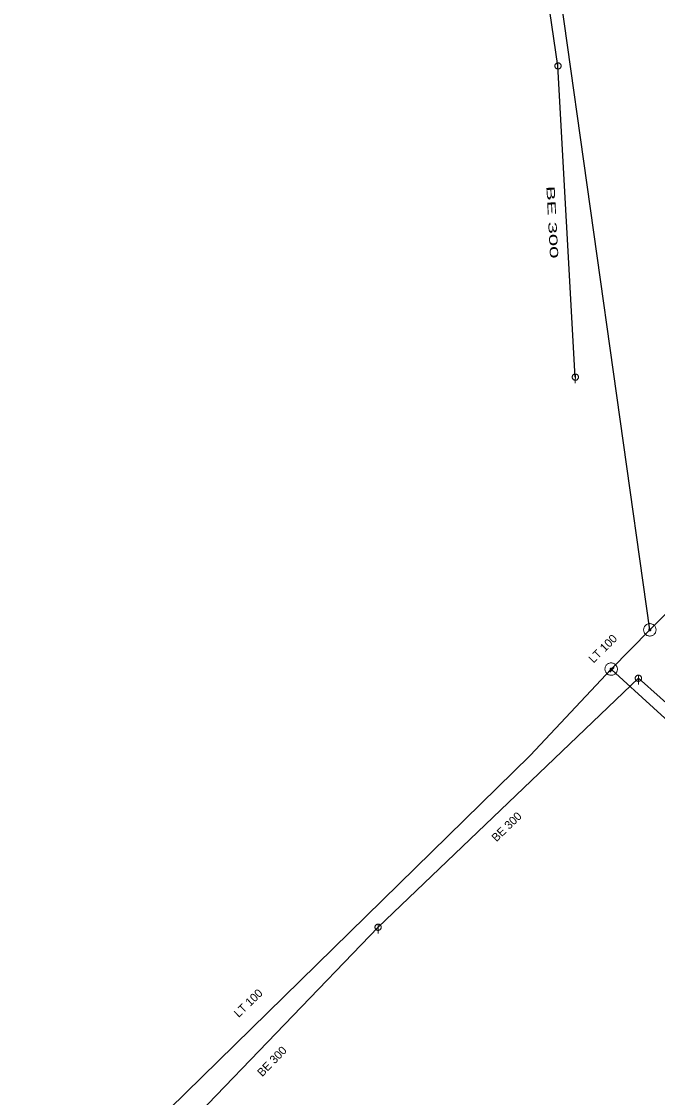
# Model space of a CAD drawing. Extents: x -687515 to -686506, y -974029 to -973461.
# Drawn here: x -687388.6 to -687337.4, y -973929.1 to -973842.5 of the extents above; entities that cross this region are included whole.
import ezdxf
from ezdxf.enums import TextEntityAlignment as Align

# ---------------------------------------------------------------- set-up
doc = ezdxf.new("R2010")
doc.units = 0
doc.header["$LTSCALE"] = 0.27
for name, color, linetype, lineweight in [('1', 7, 'Continuous', 13), ('14', 7, 'Continuous', 25), ('17', 7, 'Continuous', 25), ('22', 7, 'Continuous', 13), ('34', 7, 'Continuous', 13), ('47', 7, 'Continuous', 13)]:
    doc.layers.add(name, color=color, linetype=linetype, lineweight=lineweight)

msp = doc.modelspace()

# ---------------------------------------------------------------- linework, layer by layer
at = {"layer": '14'}
for p, q in [((-687345.45, -973846.07), (-687356.89, -973769.55)), ((-687344.054, -973871.134), (-687345.45, -973846.07)), ((-687338.98, -973895.38), (-687359.932, -973915.43)), ((-687329.717, -973903.647), (-687338.98, -973895.379)), ((-687359.932, -973915.43), (-687376.923, -973933.074))]:
    msp.add_line(p, q, dxfattribs=at)
at = {"layer": '14', "lineweight": 13}
msp.add_line((-687341.168, -973894.641), (-687341.104, -973894.699), dxfattribs=at)
at = {"layer": '17'}
for q in [(-687360.759, -973730.255), (-687303.35, -973856.497)]:
    msp.add_line((-687338.055, -973891.483), q, dxfattribs=at)
for points in [[(-687341.104, -973894.699), (-687331.05, -973903.879), (-687329.128, -973904.792), (-687328.28, -973903.039), (-687300.103, -973908.277), (-687297.585, -973905.495), (-687282.767, -973889.127), (-687282.616, -973888.96)], [(-687388.637, -973941.719), (-687347.688, -973901.59), (-687341.168, -973894.641), (-687338.055, -973891.483)]]:
    msp.add_lwpolyline(points, dxfattribs=at)
at = {"layer": '22'}
for p, q in [((-687345.449, -973845.818), (-687345.45, -973846.561)), ((-687344.053, -973870.882), (-687344.054, -973871.625)), ((-687338.979, -973895.128), (-687338.98, -973895.872)), ((-687359.931, -973915.178), (-687359.932, -973915.922))]:
    msp.add_line(p, q, dxfattribs=at)
for points in [[(-687345.198, -973846.07), (-687345.199, -973846.044), (-687345.203, -973846.018), (-687345.209, -973845.992), (-687345.219, -973845.968), (-687345.231, -973845.944), (-687345.245, -973845.922), (-687345.262, -973845.901), (-687345.28, -973845.883), (-687345.301, -973845.866), (-687345.323, -973845.852), (-687345.347, -973845.84), (-687345.371, -973845.83), (-687345.397, -973845.824), (-687345.423, -973845.82), (-687345.449, -973845.818), (-687345.475, -973845.819), (-687345.501, -973845.823), (-687345.527, -973845.829), (-687345.552, -973845.839), (-687345.575, -973845.851), (-687345.597, -973845.865), (-687345.618, -973845.882), (-687345.636, -973845.9), (-687345.653, -973845.921), (-687345.667, -973845.943), (-687345.679, -973845.967), (-687345.689, -973845.991), (-687345.696, -973846.017), (-687345.7, -973846.043), (-687345.701, -973846.069), (-687345.701, -973846.095), (-687345.697, -973846.121), (-687345.69, -973846.147), (-687345.68, -973846.172), (-687345.668, -973846.195), (-687345.654, -973846.217), (-687345.637, -973846.238), (-687345.619, -973846.256), (-687345.598, -973846.273), (-687345.576, -973846.287), (-687345.553, -973846.299), (-687345.528, -973846.309), (-687345.502, -973846.316), (-687345.476, -973846.32), (-687345.45, -973846.321), (-687345.424, -973846.321), (-687345.398, -973846.317), (-687345.372, -973846.31), (-687345.348, -973846.3), (-687345.324, -973846.288), (-687345.302, -973846.274), (-687345.281, -973846.257), (-687345.263, -973846.239), (-687345.246, -973846.218), (-687345.232, -973846.196), (-687345.22, -973846.173), (-687345.21, -973846.148), (-687345.204, -973846.122), (-687345.2, -973846.096)], [(-687343.802, -973871.134), (-687343.803, -973871.108), (-687343.807, -973871.082), (-687343.813, -973871.056), (-687343.823, -973871.032), (-687343.835, -973871.008), (-687343.849, -973870.986), (-687343.866, -973870.965), (-687343.884, -973870.947), (-687343.905, -973870.93), (-687343.927, -973870.916), (-687343.951, -973870.904), (-687343.975, -973870.894), (-687344.001, -973870.888), (-687344.027, -973870.884), (-687344.053, -973870.882), (-687344.079, -973870.883), (-687344.105, -973870.887), (-687344.131, -973870.893), (-687344.156, -973870.903), (-687344.179, -973870.915), (-687344.201, -973870.929), (-687344.222, -973870.946), (-687344.24, -973870.964), (-687344.257, -973870.985), (-687344.271, -973871.007), (-687344.283, -973871.031), (-687344.293, -973871.055), (-687344.3, -973871.081), (-687344.304, -973871.107), (-687344.306, -973871.133), (-687344.305, -973871.159), (-687344.301, -973871.185), (-687344.294, -973871.211), (-687344.284, -973871.236), (-687344.272, -973871.259), (-687344.258, -973871.281), (-687344.241, -973871.302), (-687344.223, -973871.32), (-687344.202, -973871.337), (-687344.18, -973871.351), (-687344.157, -973871.363), (-687344.132, -973871.373), (-687344.106, -973871.38), (-687344.08, -973871.384), (-687344.054, -973871.386), (-687344.028, -973871.385), (-687344.002, -973871.381), (-687343.976, -973871.374), (-687343.952, -973871.364), (-687343.928, -973871.352), (-687343.906, -973871.338), (-687343.885, -973871.321), (-687343.867, -973871.303), (-687343.85, -973871.282), (-687343.836, -973871.26), (-687343.824, -973871.237), (-687343.814, -973871.212), (-687343.808, -973871.186), (-687343.804, -973871.16)], [(-687338.728, -973895.38), (-687338.729, -973895.354), (-687338.733, -973895.328), (-687338.739, -973895.302), (-687338.749, -973895.278), (-687338.761, -973895.254), (-687338.775, -973895.232), (-687338.792, -973895.211), (-687338.81, -973895.193), (-687338.831, -973895.176), (-687338.853, -973895.162), (-687338.877, -973895.15), (-687338.901, -973895.14), (-687338.927, -973895.134), (-687338.953, -973895.13), (-687338.979, -973895.128), (-687339.005, -973895.129), (-687339.031, -973895.133), (-687339.057, -973895.139), (-687339.082, -973895.149), (-687339.105, -973895.161), (-687339.127, -973895.175), (-687339.148, -973895.192), (-687339.166, -973895.21), (-687339.183, -973895.231), (-687339.197, -973895.253), (-687339.209, -973895.277), (-687339.219, -973895.301), (-687339.226, -973895.327), (-687339.23, -973895.353), (-687339.232, -973895.379), (-687339.231, -973895.405), (-687339.227, -973895.431), (-687339.22, -973895.457), (-687339.21, -973895.482), (-687339.198, -973895.505), (-687339.184, -973895.527), (-687339.167, -973895.548), (-687339.149, -973895.566), (-687339.128, -973895.583), (-687339.106, -973895.597), (-687339.083, -973895.609), (-687339.058, -973895.619), (-687339.032, -973895.626), (-687339.006, -973895.63), (-687338.98, -973895.632), (-687338.954, -973895.631), (-687338.928, -973895.627), (-687338.902, -973895.62), (-687338.878, -973895.61), (-687338.854, -973895.598), (-687338.832, -973895.584), (-687338.811, -973895.567), (-687338.793, -973895.549), (-687338.776, -973895.528), (-687338.762, -973895.506), (-687338.75, -973895.483), (-687338.74, -973895.458), (-687338.734, -973895.432), (-687338.73, -973895.406)], [(-687359.68, -973915.43), (-687359.681, -973915.404), (-687359.685, -973915.378), (-687359.691, -973915.352), (-687359.701, -973915.328), (-687359.713, -973915.304), (-687359.727, -973915.282), (-687359.744, -973915.261), (-687359.762, -973915.243), (-687359.783, -973915.226), (-687359.805, -973915.212), (-687359.829, -973915.2), (-687359.853, -973915.19), (-687359.879, -973915.184), (-687359.905, -973915.18), (-687359.931, -973915.178), (-687359.957, -973915.179), (-687359.983, -973915.183), (-687360.009, -973915.189), (-687360.034, -973915.199), (-687360.057, -973915.211), (-687360.079, -973915.225), (-687360.1, -973915.242), (-687360.118, -973915.26), (-687360.135, -973915.281), (-687360.149, -973915.303), (-687360.161, -973915.327), (-687360.171, -973915.351), (-687360.178, -973915.377), (-687360.182, -973915.403), (-687360.184, -973915.429), (-687360.183, -973915.455), (-687360.179, -973915.481), (-687360.172, -973915.507), (-687360.162, -973915.532), (-687360.15, -973915.555), (-687360.136, -973915.577), (-687360.119, -973915.598), (-687360.101, -973915.616), (-687360.08, -973915.633), (-687360.058, -973915.647), (-687360.035, -973915.659), (-687360.01, -973915.669), (-687359.984, -973915.676), (-687359.958, -973915.68), (-687359.932, -973915.682), (-687359.906, -973915.681), (-687359.88, -973915.677), (-687359.854, -973915.67), (-687359.83, -973915.66), (-687359.806, -973915.648), (-687359.784, -973915.634), (-687359.763, -973915.617), (-687359.745, -973915.599), (-687359.728, -973915.578), (-687359.714, -973915.556), (-687359.702, -973915.533), (-687359.692, -973915.508), (-687359.686, -973915.482), (-687359.682, -973915.456)]]:
    msp.add_lwpolyline(points, close=True, dxfattribs=at)
at = {"layer": '34'}
msp.add_line((-687341.27, -973894.882), (-687340.937, -973894.515), dxfattribs=at)
at = {"layer": '47'}
for points in [[(-687337.699, -973891.131), (-687337.738, -973891.096), (-687337.78, -973891.065), (-687337.825, -973891.039), (-687337.872, -973891.017), (-687337.922, -973891), (-687337.974, -973890.989), (-687338.025, -973890.984), (-687338.078, -973890.984), (-687338.129, -973890.989), (-687338.181, -973890.999), (-687338.231, -973891.015), (-687338.279, -973891.036), (-687338.324, -973891.062), (-687338.367, -973891.093), (-687338.406, -973891.127), (-687338.441, -973891.166), (-687338.472, -973891.208), (-687338.499, -973891.254), (-687338.52, -973891.3), (-687338.537, -973891.35), (-687338.548, -973891.402), (-687338.554, -973891.454), (-687338.554, -973891.507), (-687338.549, -973891.558), (-687338.538, -973891.609), (-687338.522, -973891.659), (-687338.501, -973891.708), (-687338.475, -973891.752), (-687338.444, -973891.795), (-687338.41, -973891.834), (-687338.371, -973891.869), (-687338.329, -973891.9), (-687338.284, -973891.927), (-687338.237, -973891.948), (-687338.187, -973891.965), (-687338.136, -973891.976), (-687338.084, -973891.982), (-687338.031, -973891.983), (-687337.979, -973891.977), (-687337.928, -973891.966), (-687337.878, -973891.95), (-687337.83, -973891.93), (-687337.785, -973891.903), (-687337.742, -973891.872), (-687337.703, -973891.838), (-687337.668, -973891.799), (-687337.637, -973891.757), (-687337.61, -973891.713), (-687337.589, -973891.665), (-687337.572, -973891.615), (-687337.561, -973891.564), (-687337.555, -973891.512), (-687337.555, -973891.46), (-687337.561, -973891.408), (-687337.571, -973891.356), (-687337.587, -973891.306), (-687337.608, -973891.259), (-687337.634, -973891.213), (-687337.665, -973891.17)], [(-687337.996, -973891.425), (-687338.003, -973891.418), (-687338.01, -973891.414), (-687338.017, -973891.41), (-687338.024, -973891.406), (-687338.033, -973891.403), (-687338.041, -973891.402), (-687338.05, -973891.401), (-687338.058, -973891.4), (-687338.067, -973891.402), (-687338.075, -973891.403), (-687338.084, -973891.406), (-687338.092, -973891.409), (-687338.099, -973891.414), (-687338.106, -973891.418), (-687338.112, -973891.424), (-687338.119, -973891.431), (-687338.123, -973891.438), (-687338.127, -973891.445), (-687338.131, -973891.452), (-687338.134, -973891.461), (-687338.135, -973891.469), (-687338.136, -973891.478), (-687338.137, -973891.486), (-687338.136, -973891.495), (-687338.134, -973891.503), (-687338.131, -973891.512), (-687338.128, -973891.52), (-687338.123, -973891.527), (-687338.119, -973891.534), (-687338.113, -973891.54), (-687338.106, -973891.547), (-687338.099, -973891.551), (-687338.092, -973891.555), (-687338.085, -973891.559), (-687338.076, -973891.562), (-687338.068, -973891.564), (-687338.059, -973891.564), (-687338.051, -973891.565), (-687338.042, -973891.564), (-687338.034, -973891.562), (-687338.025, -973891.559), (-687338.017, -973891.556), (-687338.01, -973891.551), (-687338.003, -973891.547), (-687337.997, -973891.541), (-687337.99, -973891.534), (-687337.986, -973891.527), (-687337.982, -973891.52), (-687337.978, -973891.513), (-687337.975, -973891.504), (-687337.973, -973891.496), (-687337.973, -973891.487), (-687337.972, -973891.479), (-687337.974, -973891.47), (-687337.975, -973891.462), (-687337.978, -973891.453), (-687337.981, -973891.445), (-687337.986, -973891.438), (-687337.99, -973891.431)], [(-687340.825, -973894.276), (-687340.865, -973894.242), (-687340.909, -973894.213), (-687340.955, -973894.189), (-687341.003, -973894.168), (-687341.054, -973894.154), (-687341.105, -973894.145), (-687341.157, -973894.141), (-687341.21, -973894.143), (-687341.261, -973894.15), (-687341.312, -973894.162), (-687341.362, -973894.18), (-687341.409, -973894.203), (-687341.453, -973894.23), (-687341.494, -973894.263), (-687341.532, -973894.298), (-687341.566, -973894.338), (-687341.595, -973894.382), (-687341.62, -973894.429), (-687341.64, -973894.476), (-687341.654, -973894.527), (-687341.663, -973894.578), (-687341.667, -973894.631), (-687341.666, -973894.683), (-687341.659, -973894.735), (-687341.646, -973894.785), (-687341.628, -973894.835), (-687341.606, -973894.882), (-687341.578, -973894.926), (-687341.545, -973894.967), (-687341.51, -973895.005), (-687341.47, -973895.039), (-687341.426, -973895.068), (-687341.38, -973895.094), (-687341.332, -973895.113), (-687341.281, -973895.127), (-687341.23, -973895.137), (-687341.178, -973895.141), (-687341.125, -973895.139), (-687341.073, -973895.132), (-687341.023, -973895.119), (-687340.973, -973895.101), (-687340.926, -973895.079), (-687340.882, -973895.051), (-687340.841, -973895.018), (-687340.803, -973894.983), (-687340.769, -973894.943), (-687340.74, -973894.899), (-687340.715, -973894.854), (-687340.695, -973894.805), (-687340.681, -973894.754), (-687340.671, -973894.703), (-687340.668, -973894.651), (-687340.669, -973894.599), (-687340.677, -973894.547), (-687340.689, -973894.496), (-687340.707, -973894.446), (-687340.729, -973894.4), (-687340.757, -973894.355), (-687340.79, -973894.314)], [(-687341.111, -973894.581), (-687341.118, -973894.575), (-687341.125, -973894.571), (-687341.132, -973894.567), (-687341.14, -973894.563), (-687341.149, -973894.561), (-687341.157, -973894.56), (-687341.166, -973894.558), (-687341.174, -973894.559), (-687341.183, -973894.56), (-687341.191, -973894.562), (-687341.2, -973894.565), (-687341.207, -973894.569), (-687341.214, -973894.573), (-687341.221, -973894.578), (-687341.227, -973894.584), (-687341.233, -973894.591), (-687341.237, -973894.598), (-687341.241, -973894.605), (-687341.245, -973894.613), (-687341.247, -973894.622), (-687341.248, -973894.63), (-687341.25, -973894.639), (-687341.249, -973894.647), (-687341.248, -973894.657), (-687341.246, -973894.664), (-687341.243, -973894.673), (-687341.239, -973894.68), (-687341.235, -973894.687), (-687341.23, -973894.694), (-687341.224, -973894.7), (-687341.217, -973894.706), (-687341.21, -973894.71), (-687341.203, -973894.714), (-687341.195, -973894.718), (-687341.186, -973894.72), (-687341.178, -973894.722), (-687341.169, -973894.723), (-687341.161, -973894.722), (-687341.151, -973894.721), (-687341.144, -973894.719), (-687341.135, -973894.716), (-687341.128, -973894.712), (-687341.121, -973894.708), (-687341.114, -973894.703), (-687341.108, -973894.697), (-687341.102, -973894.69), (-687341.098, -973894.683), (-687341.094, -973894.676), (-687341.09, -973894.668), (-687341.088, -973894.659), (-687341.086, -973894.651), (-687341.085, -973894.642), (-687341.086, -973894.634), (-687341.087, -973894.625), (-687341.089, -973894.617), (-687341.092, -973894.608), (-687341.096, -973894.601), (-687341.1, -973894.594), (-687341.105, -973894.587)]]:
    msp.add_lwpolyline(points, close=True, dxfattribs=at)

# ---------------------------------------------------------------- texts
at = {"layer": '1', "width": 2}
msp.add_text('BE 300', height=0.6667, rotation=273, dxfattribs=at).set_placement((-687346.235, -973858.672), align=Align.CENTER)
at = {"layer": '1'}
for s, rotation, p in [('LT 100', 45, (-687341.609, -973893.233)), ('BE 300', 44, (-687349.357, -973907.578)), ('LT 100', 44, (-687370.159, -973921.777)), ('BE 300', 46, (-687368.241, -973926.459))]:
    msp.add_text(s, height=0.6667, rotation=rotation, dxfattribs=at).set_placement(p, align=Align.CENTER)

doc.saveas('drawing.dxf')
